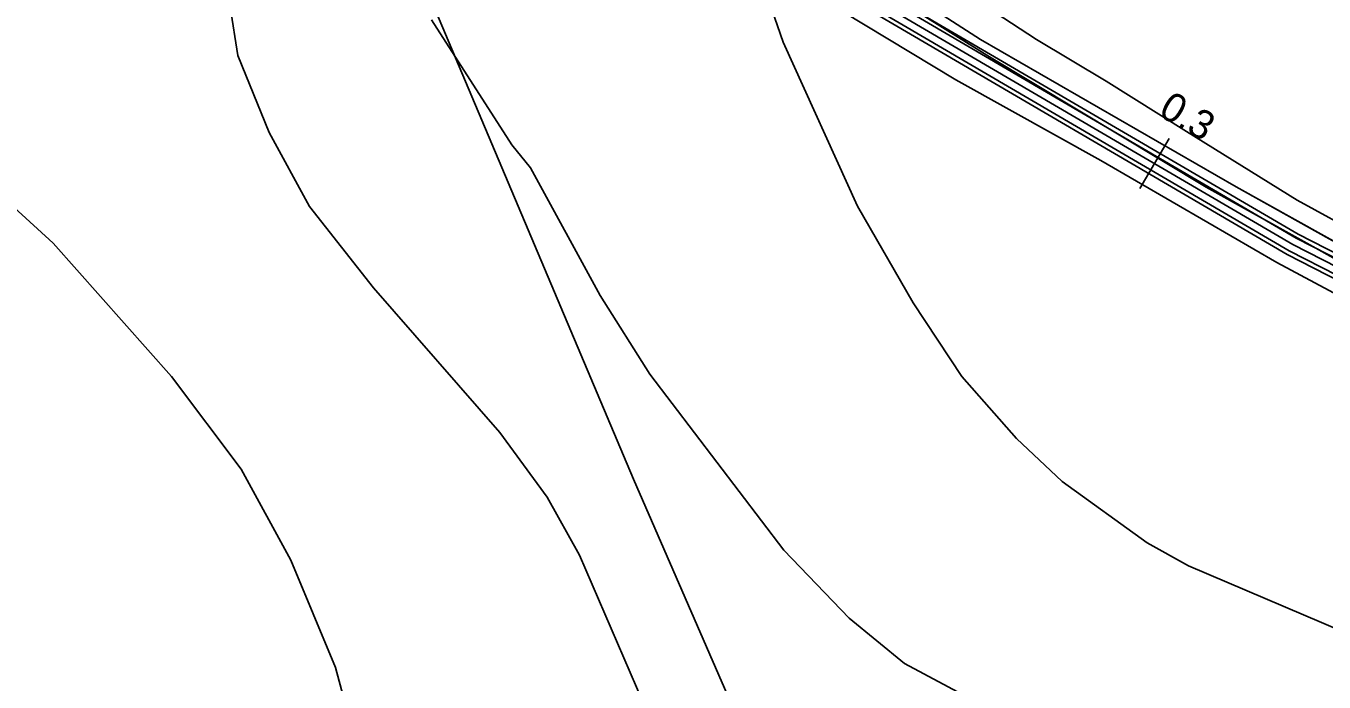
# Model space of a CAD drawing. Extents: x -662620 to -656370, y -1067090 to -1062990.
# Drawn here: x -659356.5 to -659132.3, y -1064347.8 to -1064234.5 of the extents above; entities that cross this region are included whole.
import ezdxf

# ---------------------------------------------------------------- set-up
doc = ezdxf.new("R2010")
doc.units = 0
for name, color, linetype in [('CESTA_ZABOR', 7, 'Continuous'), ('Default', 7, 'Continuous'), ('ELEK__VEDENÍ_VVN_-_NADZEMNÍ', 7, 'Continuous'), ('HRANICE_KATASTRÁLNÍHO_ÚZEMÍ', 7, 'Continuous'), ('OBVOD_PÚ', 7, 'Continuous'), ('ORNÁ_PŮDA_-_STÁVAJÍCÍ', 7, 'Continuous'), ('OSTATNÍ_PLOCHA_-_STÁVAJÍCÍ', 7, 'Continuous'), ('POLNÍ_CESTA_STÁVAJÍCÍ_-_KRAJ', 7, 'Continuous'), ('POLNÍ_CESTA_STÁVAJÍCÍ_-_OSA', 7, 'Continuous'), ('SDELOVACÍ_VEDENÍ_-_PODZEMNÍ', 7, 'Continuous'), ('VRSTEVNICE_ZDŮRAZNĚNÁ', 7, 'Continuous'), ('VRSTEVNICE_ZÁKLADNÍ', 7, 'Continuous')]:
    doc.layers.add(name, color=color, linetype=linetype)

msp = doc.modelspace()

# ---------------------------------------------------------------- linework, layer by layer
at = {"layer": 'CESTA_ZABOR'}
for points in [[(-659402.95, -1064104.76), (-659373.44, -1064119.1), (-659338.6, -1064142.82), (-659279.27, -1064183.48), (-659211.18, -1064227.77), (-659137.11, -1064271.13), (-659095.4, -1064292.48), (-659028.54, -1064332.2), (-658955.33, -1064373.5), (-658925.14, -1064386.15), (-658895.18, -1064392.14), (-658895.67, -1064394.59), (-658925.87, -1064388.55), (-658956.43, -1064375.75), (-659029.79, -1064334.36), (-659096.61, -1064294.67), (-659138.31, -1064273.32), (-659212.5, -1064229.9), (-659280.66, -1064185.56), (-659340.01, -1064144.89), (-659374.7, -1064121.27), (-659404.04, -1064107.01), (-659402.95, -1064104.76), (-659402.95, -1064104.76)], [(-659402.95, -1064104.76), (-659373.44, -1064119.1), (-659338.6, -1064142.82), (-659279.27, -1064183.48), (-659211.18, -1064227.77), (-659137.11, -1064271.13), (-659095.4, -1064292.48), (-659028.54, -1064332.2), (-658955.33, -1064373.5), (-658925.14, -1064386.15), (-658895.18, -1064392.14), (-658895.67, -1064394.59), (-658925.87, -1064388.55), (-658956.43, -1064375.75), (-659029.79, -1064334.36), (-659096.61, -1064294.67), (-659138.31, -1064273.32), (-659212.5, -1064229.9), (-659280.66, -1064185.56), (-659340.01, -1064144.89), (-659374.7, -1064121.27), (-659404.04, -1064107.01)]]:
    msp.add_lwpolyline(points, dxfattribs=at)
at = {"layer": 'ELEK__VEDENÍ_VVN_-_NADZEMNÍ'}
msp.add_lwpolyline([(-659356.4, -1064068.25), (-659321.79, -1064148.56), (-659286.87, -1064229.18), (-659251.57, -1064312.81), (-659226.35, -1064370.73), (-659218.08, -1064389.98)], dxfattribs=at)
at = {"layer": 'HRANICE_KATASTRÁLNÍHO_ÚZEMÍ'}
msp.add_lwpolyline([(-659087.8, -1064298.44), (-659152.67, -1064262.33), (-659190.09, -1064239.79), (-659222.38, -1064219.62), (-659251.73, -1064200.44), (-659281.93, -1064180.6), (-659305.19, -1064164.35), (-659357.39, -1064129.59)], dxfattribs=at)
at = {"layer": 'OBVOD_PÚ'}
for points in [[(-659227.93, -1064213.42), (-659191.64, -1064236.8)], [(-659191.64, -1064236.8), (-659147.5, -1064262.26)], [(-659147.5, -1064262.26), (-659056.98, -1064312.9)]]:
    msp.add_lwpolyline(points, dxfattribs=at)
at = {"layer": 'ORNÁ_PŮDA_-_STÁVAJÍCÍ'}
for p, q in [((-659215.46, -1064231.98), (-659195.89, -1064243.81)), ((-659195.89, -1064243.81), (-659186.67, -1064248.89)), ((-659186.67, -1064248.89), (-659170.85, -1064257.74)), ((-659170.85, -1064257.74), (-659152.37, -1064268.46)), ((-659152.37, -1064268.46), (-659140.44, -1064275.37)), ((-659140.44, -1064275.37), (-659127.31, -1064282.39))]:
    msp.add_line(p, q, dxfattribs=at)
msp.add_lwpolyline([(-659360.46, -1064133.85), (-659342.35, -1064145.52), (-659325.12, -1064157.25), (-659311.56, -1064166.65), (-659287.88, -1064182.67), (-659278.29, -1064189.21), (-659262.32, -1064199.97), (-659246.55, -1064211.24), (-659229.81, -1064222.66), (-659215.46, -1064231.98), (-659195.89, -1064243.81), (-659186.67, -1064248.89), (-659170.85, -1064257.74), (-659152.37, -1064268.46), (-659140.44, -1064275.37), (-659127.31, -1064282.39)], dxfattribs=at)
at = {"layer": 'OSTATNÍ_PLOCHA_-_STÁVAJÍCÍ'}
for p, q in [((-659227.93, -1064213.42), (-659191.64, -1064236.8)), ((-659227.93, -1064213.42), (-659191.64, -1064236.8)), ((-659195.89, -1064243.81), (-659215.46, -1064231.98)), ((-659195.89, -1064243.81), (-659215.46, -1064231.98)), ((-659191.64, -1064236.8), (-659147.5, -1064262.26)), ((-659191.64, -1064236.8), (-659147.5, -1064262.26)), ((-659186.67, -1064248.89), (-659195.89, -1064243.81)), ((-659186.67, -1064248.89), (-659195.89, -1064243.81)), ((-659170.85, -1064257.74), (-659186.67, -1064248.89)), ((-659170.85, -1064257.74), (-659186.67, -1064248.89)), ((-659152.37, -1064268.46), (-659170.85, -1064257.74)), ((-659152.37, -1064268.46), (-659170.85, -1064257.74)), ((-659147.5, -1064262.26), (-659056.98, -1064312.9)), ((-659147.5, -1064262.26), (-659056.98, -1064312.9)), ((-659140.44, -1064275.37), (-659152.37, -1064268.46)), ((-659140.44, -1064275.37), (-659152.37, -1064268.46)), ((-659127.31, -1064282.39), (-659140.44, -1064275.37)), ((-659127.31, -1064282.39), (-659140.44, -1064275.37))]:
    msp.add_line(p, q, dxfattribs=at)
for points in [[(-659356.6, -1064126.99), (-659327.14, -1064146.97), (-659227.93, -1064213.42), (-659191.64, -1064236.8), (-659147.5, -1064262.26), (-659056.98, -1064312.9)], [(-659356.6, -1064126.99), (-659327.14, -1064146.97), (-659227.93, -1064213.42), (-659191.64, -1064236.8), (-659147.5, -1064262.26), (-659056.98, -1064312.9)], [(-659127.31, -1064282.39), (-659140.44, -1064275.37), (-659152.37, -1064268.46), (-659170.85, -1064257.74), (-659186.67, -1064248.89), (-659195.89, -1064243.81), (-659215.46, -1064231.98), (-659229.81, -1064222.66), (-659246.55, -1064211.24), (-659262.32, -1064199.97), (-659278.29, -1064189.21), (-659287.88, -1064182.67), (-659311.56, -1064166.65), (-659325.12, -1064157.25), (-659342.35, -1064145.52), (-659360.46, -1064133.85)], [(-659127.31, -1064282.39), (-659140.44, -1064275.37), (-659152.37, -1064268.46), (-659170.85, -1064257.74), (-659186.67, -1064248.89), (-659195.89, -1064243.81), (-659215.46, -1064231.98), (-659229.81, -1064222.66), (-659246.55, -1064211.24), (-659262.32, -1064199.97), (-659278.29, -1064189.21), (-659287.88, -1064182.67), (-659311.56, -1064166.65), (-659325.12, -1064157.25), (-659342.35, -1064145.52), (-659360.46, -1064133.85)]]:
    msp.add_lwpolyline(points, dxfattribs=at)
at = {"layer": 'POLNÍ_CESTA_STÁVAJÍCÍ_-_KRAJ'}
for points in [[(-658895.04, -1064391.41), (-658924.92, -1064385.43), (-658955, -1064372.82), (-659028.16, -1064331.55), (-659095.04, -1064291.82), (-659136.75, -1064270.47), (-659210.79, -1064227.13), (-659278.86, -1064182.86), (-659338.18, -1064142.2), (-659373.07, -1064118.45), (-659402.62, -1064104.09)], [(-658895.82, -1064395.33), (-658926.09, -1064389.27), (-658956.76, -1064376.42), (-659030.17, -1064335.01), (-659096.97, -1064295.32), (-659138.67, -1064273.98), (-659212.89, -1064230.53), (-659281.08, -1064186.19), (-659340.44, -1064145.5), (-659375.08, -1064121.92), (-659404.37, -1064107.68)]]:
    msp.add_lwpolyline(points, dxfattribs=at)
at = {"layer": 'POLNÍ_CESTA_STÁVAJÍCÍ_-_OSA'}
for points in [[(-658895.43, -1064393.37), (-658925.51, -1064387.35), (-658955.88, -1064374.62), (-659029.16, -1064333.28), (-659096.01, -1064293.57), (-659137.71, -1064272.23), (-659211.84, -1064228.83), (-659279.97, -1064184.52), (-659339.31, -1064143.85), (-659374.07, -1064120.19), (-659403.5, -1064105.88)], [(-659164.1, -1064262.57), (-659159.05, -1064253.94)]]:
    msp.add_lwpolyline(points, dxfattribs=at)
at = {"layer": 'SDELOVACÍ_VEDENÍ_-_PODZEMNÍ'}
msp.add_lwpolyline([(-659125.38, -1064270.9), (-659136.94, -1064264.6), (-659156.06, -1064252.73), (-659169.96, -1064244.02), (-659181.99, -1064236.83), (-659222.97, -1064209.95), (-659226.85, -1064207.48), (-659239.68, -1064199.34), (-659252.64, -1064190.64), (-659267.59, -1064180.93), (-659272, -1064178.11), (-659282.5, -1064171.43), (-659286.45, -1064168.82), (-659294.54, -1064162.69), (-659306.41, -1064154.29)], dxfattribs=at)
msp.add_lwpolyline([(-659125.38, -1064270.9), (-659136.94, -1064264.6), (-659156.06, -1064252.73), (-659169.96, -1064244.02), (-659181.99, -1064236.83), (-659222.97, -1064209.95), (-659226.85, -1064207.48), (-659239.68, -1064199.34), (-659252.64, -1064190.64), (-659267.59, -1064180.93), (-659272, -1064178.11), (-659282.5, -1064171.43), (-659286.45, -1064168.82), (-659294.54, -1064162.69), (-659306.41, -1064154.29)], dxfattribs=at)
msp.add_lwpolyline([(-659125.38, -1064270.9), (-659136.94, -1064264.6), (-659156.06, -1064252.73), (-659169.96, -1064244.02), (-659181.99, -1064236.83), (-659222.97, -1064209.95), (-659226.85, -1064207.48), (-659239.68, -1064199.34), (-659252.64, -1064190.64), (-659267.59, -1064180.93), (-659272, -1064178.11), (-659282.5, -1064171.43), (-659286.45, -1064168.82), (-659294.54, -1064162.69), (-659306.41, -1064154.29)], dxfattribs=at)
msp.add_lwpolyline([(-659125.38, -1064270.9), (-659136.94, -1064264.6), (-659156.06, -1064252.73), (-659169.96, -1064244.02), (-659181.99, -1064236.83), (-659222.97, -1064209.95), (-659226.85, -1064207.48), (-659239.68, -1064199.34), (-659252.64, -1064190.64), (-659267.59, -1064180.93), (-659272, -1064178.11), (-659282.5, -1064171.43), (-659286.45, -1064168.82), (-659294.54, -1064162.69), (-659306.41, -1064154.29)], dxfattribs=at)
msp.add_lwpolyline([(-659125.38, -1064270.9), (-659136.94, -1064264.6), (-659156.06, -1064252.73), (-659169.96, -1064244.02), (-659181.99, -1064236.83), (-659222.97, -1064209.95), (-659226.85, -1064207.48), (-659239.68, -1064199.34), (-659252.64, -1064190.64), (-659267.59, -1064180.93), (-659272, -1064178.11), (-659282.5, -1064171.43), (-659286.45, -1064168.82), (-659294.54, -1064162.69), (-659306.41, -1064154.29)], dxfattribs=at)
msp.add_lwpolyline([(-659125.38, -1064270.9), (-659136.94, -1064264.6), (-659156.06, -1064252.73), (-659169.96, -1064244.02), (-659181.99, -1064236.83), (-659222.97, -1064209.95), (-659226.85, -1064207.48), (-659239.68, -1064199.34), (-659252.64, -1064190.64), (-659267.59, -1064180.93), (-659272, -1064178.11), (-659282.5, -1064171.43), (-659286.45, -1064168.82), (-659294.54, -1064162.69), (-659306.41, -1064154.29)], dxfattribs=at)
msp.add_lwpolyline([(-659125.38, -1064270.9), (-659136.94, -1064264.6), (-659156.06, -1064252.73), (-659169.96, -1064244.02), (-659181.99, -1064236.83), (-659222.97, -1064209.95), (-659226.85, -1064207.48), (-659239.68, -1064199.34), (-659252.64, -1064190.64), (-659267.59, -1064180.93), (-659272, -1064178.11), (-659282.5, -1064171.43), (-659286.45, -1064168.82), (-659294.54, -1064162.69), (-659306.41, -1064154.29)], dxfattribs=at)
msp.add_lwpolyline([(-659125.38, -1064270.9), (-659136.94, -1064264.6), (-659156.06, -1064252.73), (-659169.96, -1064244.02), (-659181.99, -1064236.83), (-659222.97, -1064209.95), (-659226.85, -1064207.48), (-659239.68, -1064199.34), (-659252.64, -1064190.64), (-659267.59, -1064180.93), (-659272, -1064178.11), (-659282.5, -1064171.43), (-659286.45, -1064168.82), (-659294.54, -1064162.69), (-659306.41, -1064154.29)], dxfattribs=at)
msp.add_lwpolyline([(-659125.38, -1064270.9), (-659136.94, -1064264.6), (-659156.06, -1064252.73), (-659169.96, -1064244.02), (-659181.99, -1064236.83), (-659222.97, -1064209.95), (-659226.85, -1064207.48), (-659239.68, -1064199.34), (-659252.64, -1064190.64), (-659267.59, -1064180.93), (-659272, -1064178.11), (-659282.5, -1064171.43), (-659286.45, -1064168.82), (-659294.54, -1064162.69), (-659306.41, -1064154.29)], dxfattribs=at)
msp.add_lwpolyline([(-659125.38, -1064270.9), (-659136.94, -1064264.6), (-659156.06, -1064252.73), (-659169.96, -1064244.02), (-659181.99, -1064236.83), (-659222.97, -1064209.95), (-659226.85, -1064207.48), (-659239.68, -1064199.34), (-659252.64, -1064190.64), (-659267.59, -1064180.93), (-659272, -1064178.11), (-659282.5, -1064171.43), (-659286.45, -1064168.82), (-659294.54, -1064162.69), (-659306.41, -1064154.29)], dxfattribs=at)
msp.add_lwpolyline([(-659125.38, -1064270.9), (-659136.94, -1064264.6), (-659156.06, -1064252.73), (-659169.96, -1064244.02), (-659181.99, -1064236.83), (-659222.97, -1064209.95), (-659226.85, -1064207.48), (-659239.68, -1064199.34), (-659252.64, -1064190.64), (-659267.59, -1064180.93), (-659272, -1064178.11), (-659282.5, -1064171.43), (-659286.45, -1064168.82), (-659294.54, -1064162.69), (-659306.41, -1064154.29)], dxfattribs=at)
msp.add_lwpolyline([(-659125.38, -1064270.9), (-659136.94, -1064264.6), (-659156.06, -1064252.73), (-659169.96, -1064244.02), (-659181.99, -1064236.83), (-659222.97, -1064209.95), (-659226.85, -1064207.48), (-659239.68, -1064199.34), (-659252.64, -1064190.64), (-659267.59, -1064180.93), (-659272, -1064178.11), (-659282.5, -1064171.43), (-659286.45, -1064168.82), (-659294.54, -1064162.69), (-659306.41, -1064154.29)], dxfattribs=at)
msp.add_lwpolyline([(-659125.38, -1064270.9), (-659136.94, -1064264.6), (-659156.06, -1064252.73), (-659169.96, -1064244.02), (-659181.99, -1064236.83), (-659222.97, -1064209.95), (-659226.85, -1064207.48), (-659239.68, -1064199.34), (-659252.64, -1064190.64), (-659267.59, -1064180.93), (-659272, -1064178.11), (-659282.5, -1064171.43), (-659286.45, -1064168.82), (-659294.54, -1064162.69), (-659306.41, -1064154.29)], dxfattribs=at)
msp.add_lwpolyline([(-659125.38, -1064270.9), (-659136.94, -1064264.6), (-659156.06, -1064252.73), (-659169.96, -1064244.02), (-659181.99, -1064236.83), (-659222.97, -1064209.95), (-659226.85, -1064207.48), (-659239.68, -1064199.34), (-659252.64, -1064190.64), (-659267.59, -1064180.93), (-659272, -1064178.11), (-659282.5, -1064171.43), (-659286.45, -1064168.82), (-659294.54, -1064162.69), (-659306.41, -1064154.29)], dxfattribs=at)
msp.add_lwpolyline([(-659125.38, -1064270.9), (-659136.94, -1064264.6), (-659156.06, -1064252.73), (-659169.96, -1064244.02), (-659181.99, -1064236.83), (-659222.97, -1064209.95), (-659226.85, -1064207.48), (-659239.68, -1064199.34), (-659252.64, -1064190.64), (-659267.59, -1064180.93), (-659272, -1064178.11), (-659282.5, -1064171.43), (-659286.45, -1064168.82), (-659294.54, -1064162.69), (-659306.41, -1064154.29)], dxfattribs=at)
msp.add_lwpolyline([(-659125.38, -1064270.9), (-659136.94, -1064264.6), (-659156.06, -1064252.73), (-659169.96, -1064244.02), (-659181.99, -1064236.83), (-659222.97, -1064209.95), (-659226.85, -1064207.48), (-659239.68, -1064199.34), (-659252.64, -1064190.64), (-659267.59, -1064180.93), (-659272, -1064178.11), (-659282.5, -1064171.43), (-659286.45, -1064168.82), (-659294.54, -1064162.69), (-659306.41, -1064154.29)], dxfattribs=at)
msp.add_lwpolyline([(-659125.38, -1064270.9), (-659136.94, -1064264.6), (-659156.06, -1064252.73), (-659169.96, -1064244.02), (-659181.99, -1064236.83), (-659222.97, -1064209.95), (-659226.85, -1064207.48), (-659239.68, -1064199.34), (-659252.64, -1064190.64), (-659267.59, -1064180.93), (-659272, -1064178.11), (-659282.5, -1064171.43), (-659286.45, -1064168.82), (-659294.54, -1064162.69), (-659306.41, -1064154.29)], dxfattribs=at)
msp.add_lwpolyline([(-659125.38, -1064270.9), (-659136.94, -1064264.6), (-659156.06, -1064252.73), (-659169.96, -1064244.02), (-659181.99, -1064236.83), (-659222.97, -1064209.95), (-659226.85, -1064207.48), (-659239.68, -1064199.34), (-659252.64, -1064190.64), (-659267.59, -1064180.93), (-659272, -1064178.11), (-659282.5, -1064171.43), (-659286.45, -1064168.82), (-659294.54, -1064162.69), (-659306.41, -1064154.29)], dxfattribs=at)
at = {"layer": 'VRSTEVNICE_ZDŮRAZNĚNÁ'}
for points in [[(-659324.07, -1064097.8), (-659320.78, -1064104.51), (-659315.64, -1064110.8), (-659309.49, -1064115.95), (-659288.05, -1064131.24), (-659272.33, -1064145.96), (-659254.18, -1064168.55), (-659244.46, -1064185.99), (-659236.6, -1064205.85), (-659225.73, -1064237.3), (-659212.87, -1064265.6), (-659203.29, -1064282.32), (-659194.86, -1064295.04), (-659185.42, -1064305.76), (-659177.56, -1064313.2), (-659162.84, -1064323.77), (-659155.7, -1064327.78), (-659129.25, -1064339.07)], [(-659405.97, -1064099.94), (-659399.25, -1064104.23), (-659388.53, -1064115.52), (-659383.1, -1064124.67), (-659380.96, -1064132.67), (-659379.81, -1064140.68), (-659379.81, -1064148.68), (-659380.96, -1064159.83), (-659388.68, -1064189.56), (-659392.39, -1064208.14), (-659392.11, -1064219.29), (-659390.82, -1064226.72), (-659388.53, -1064234.15), (-659384.39, -1064241.59), (-659378.24, -1064248.88), (-659366.66, -1064258.45), (-659351.8, -1064272.03), (-659331.36, -1064295.04), (-659319.35, -1064311.05), (-659310.78, -1064326.78), (-659303.06, -1064345.36), (-659297.06, -1064367.65)]]:
    msp.add_lwpolyline(points, dxfattribs=at)
at = {"layer": 'VRSTEVNICE_ZÁKLADNÍ'}
for points in [[(-659321.21, -1064231.15), (-659319.93, -1064239.59), (-659314.47, -1064252.88), (-659307.54, -1064265.7), (-659296.48, -1064279.75), (-659274.66, -1064304.72), (-659266.47, -1064315.91), (-659260.89, -1064325.92), (-659244.46, -1064363.94)], [(-659172.13, -1064362.08), (-659204.79, -1064344.66), (-659214.3, -1064336.78), (-659225.59, -1064325.06), (-659248.74, -1064294.62), (-659257.32, -1064281.04), (-659269.35, -1064259), (-659272.61, -1064255.02), (-659286.48, -1064233.44)]]:
    msp.add_lwpolyline(points, dxfattribs=at)

# ---------------------------------------------------------------- texts
at = {"layer": 'Default'}
msp.add_text('0.3', height=5, rotation=329.6568, dxfattribs=at).set_placement((-659161.11, -1064249.84))

doc.saveas('drawing.dxf')
